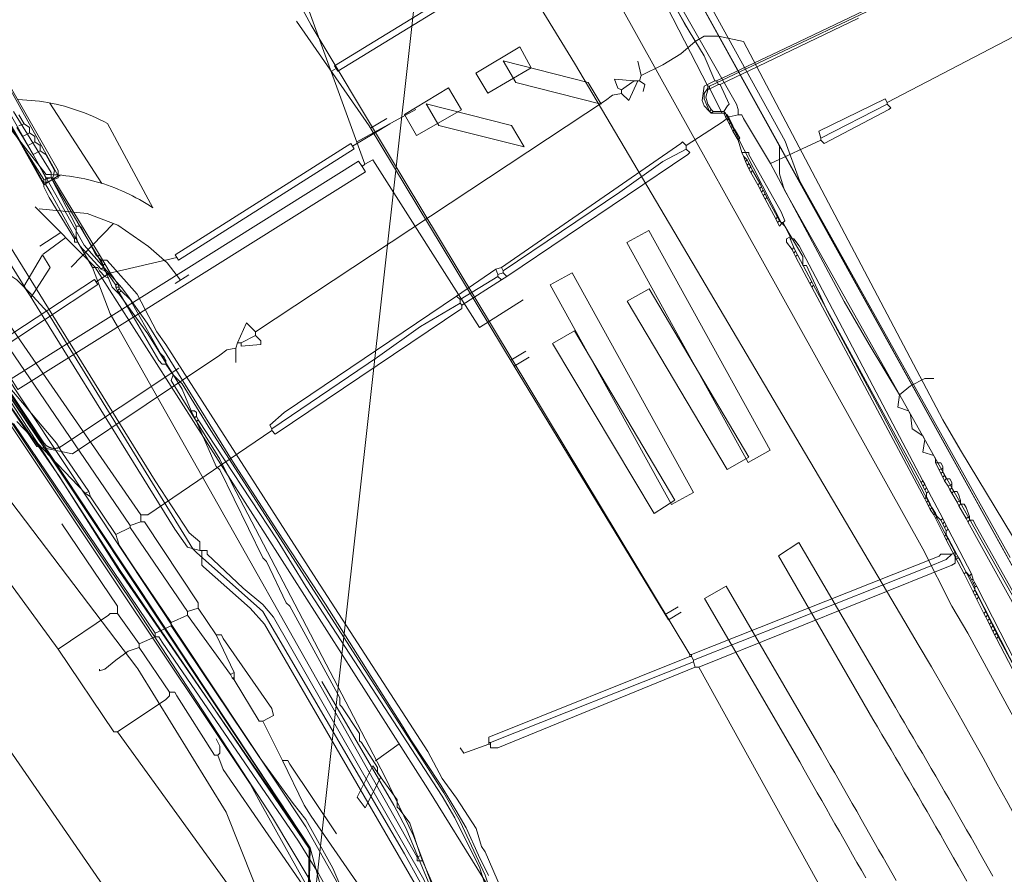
# Model space of a CAD drawing. Header units: metres. Extents: x 92810 to 93633, y 464687 to 465459.
# Tile 315 of 325: x 93498 to 93538, y 465263 to 465297. Entities that reach past the tile are written whole.
import ezdxf
from ezdxf.lldxf.tags import DXFTag

# ---------------------------------------------------------------- set-up
doc = ezdxf.new("R2010")
doc.units = ezdxf.units.M
for name, color, linetype, lineweight, transparency in [('B-OI-KL-DATA_BT NEDERLAND-G', 90, 'SI_B_DATA_BT_NEDERLAND', 18, 0.4), ('B-OI-KL-DATA_KPN-G', 90, 'SI_B_DATA_KPN', 18, 0.4), ('B-OI-KL-DATA_LIANDER-G', 90, 'SI_B_DATA_LIANDER', 18, 0.4), ('B-OI-KL-DATA_ZIGGO BV-G', 90, 'SI_B_DATA_ZIGGO', 18, 0.4), ('B-OI-KL-ET_HS_LIANDER-G', 10, 'SI_B_ET_HS_LIANDON', 18, 0.4), ('B-OI-KL-ET_LS_LIANDER-G', 190, 'SI_B_ET_LS_LIANDER', 18, 0.4), ('B-OI-KL-ET_MS_LIANDER-G', 130, 'SI_B_ET_MS_LIANDER', 18, 0.4), ('B-OI-KL-GAS_HD_LIANDER-G', 30, 'SI_B_GAS_HD_LIANDER', 18, 0.4), ('B-OI-KL-GAS_LD_LIANDER-G', 30, 'SI_B_GAS_LD_LIANDER', 18, 0.4), ('B-WE-KL-DATA-G', 90, 'KL-DATA-N', 18, 0.4), ('B-WE-KL-ET_LS-G', 190, 'KL-LS-N', 18, 0.4)]:
    doc.layers.add(name, color=color, linetype=linetype, lineweight=lineweight, transparency=transparency)
doc.styles.get("Standard").update_dxf_attribs({"font": 'isocp.shx'})
tags = doc.linetypes.add('KL-DATA-N', pattern='A,4,-1,[101,NLCS.SHX,S=0.5,R=0,X=0,Y=0],-1,4,-1,["D",Standard,S=1,R=0,X=-0.25,Y=-0.5],-1.5', length=12.5).pattern_tags.tags
tags[18] = DXFTag(74, 10)
tags = doc.linetypes.add('KL-LS-N', pattern='A,4,-1,[103,NLCS.SHX,S=0.75,R=0,X=0,Y=0],-1,4,-1,["L",Standard,S=1,R=0,X=0,Y=-0.5],-2', length=13).pattern_tags.tags
tags[18] = DXFTag(74, 10)
doc.linetypes.add('SI_B_DATA_BT_NEDERLAND', pattern='A,5,-2,["BTN",Standard,S=1.5,R=0,X=-0.51,Y=-0.75],-7', length=14)
doc.linetypes.add('SI_B_DATA_KPN', pattern='A,5,-2,["KPN",Standard,S=1.5,R=0,X=-0.51,Y=-0.75],-8', length=15)
doc.linetypes.add('SI_B_DATA_LIANDER', pattern='A,5,-2,["LI-DATA",Standard,S=1.5,R=0,X=-0.51,Y=-0.75],-11', length=18)
doc.linetypes.add('SI_B_DATA_ZIGGO', pattern='A,5,-2,["ZIGGO",Standard,S=1.5,R=0,X=-0.51,Y=-0.75],-9', length=16)
doc.linetypes.add('SI_B_ET_HS_LIANDON', pattern='A,5,-2,["LI-HS",Standard,S=1.5,R=0,X=-0.51,Y=-0.75],-10', length=17)
doc.linetypes.add('SI_B_ET_LS_LIANDER', pattern='A,5,-2,["LI-LS",Standard,S=1.5,R=0,X=-0.51,Y=-0.75],-10', length=17)
doc.linetypes.add('SI_B_ET_MS_LIANDER', pattern='A,5,-2,["LI-MS",Standard,S=1.5,R=0,X=-0.51,Y=-0.75],-10', length=17)
doc.linetypes.add('SI_B_GAS_HD_LIANDER', pattern='A,5,-2,["LI-G-HD",Standard,S=1.5,R=0,X=-0.51,Y=-0.75],-11', length=18)
doc.linetypes.add('SI_B_GAS_LD_LIANDER', pattern='A,5,-2,["LI-G-LD",Standard,S=1.5,R=0,X=-0.51,Y=-0.75],-11', length=18)

msp = doc.modelspace()

# ---------------------------------------------------------------- linework, layer by layer
at = {"layer": 'B-OI-KL-DATA_BT NEDERLAND-G', "flags": 128}
msp.add_lwpolyline([(93501.6, 465239.3), (93500.762, 465240.931), (93502.995, 465240.89), (93514.3, 465240.5), (93514.3, 465241.8), (93514.6, 465246.8), (93510, 465263.7), (93503.2, 465274), (93497.4, 465282.6), (93496.3, 465284.4), (93495.3, 465285.5), (93494.3, 465286), (93493.6, 465286.1)], dxfattribs=at)
at = {"layer": 'B-OI-KL-DATA_KPN-G'}
for p, q in [((93535.179, 465278.893), (93535.179, 465278.679)), ((93535.536, 465278.25), (93535.536, 465278.036)), ((93506.964, 465270.679), (93506.964, 465270.393))]:
    msp.add_line(p, q, dxfattribs=at)
at = {"layer": 'B-OI-KL-DATA_KPN-G', "flags": 128}
for points in [[(93500.179, 465340.321), (93526.964, 465293.321), (93527.036, 465293.107), (93527.036, 465292.893)], [(93547.464, 465300.964), (93532.964, 465293.393)], [(93532.964, 465293.393), (93532.893, 465293.536), (93530.25, 465292.25), (93530.321, 465291.964)], [(93532.964, 465293.321), (93533.107, 465293.179), (93533.036, 465293.107), (93530.464, 465291.75), (93530.321, 465291.893)], [(93532.964, 465293.321), (93530.321, 465291.964)], [(93532.964, 465293.393), (93532.964, 465293.321)], [(93527.036, 465292.893), (93526.679, 465292.821), (93526.393, 465292.607), (93524.964, 465291.679)], [(93527.036, 465292.893), (93527.179, 465292.893), (93527.25, 465292.75), (93528.321, 465290.964)], [(93524.964, 465291.679), (93524.821, 465291.821), (93524.75, 465291.75), (93517.607, 465286.821)], [(93530.321, 465291.893), (93528.321, 465290.964)], [(93530.321, 465291.964), (93530.321, 465291.893)], [(93524.964, 465291.536), (93524.036, 465291.036), (93522.321, 465289.821), (93517.679, 465286.679)], [(93524.964, 465291.536), (93525.107, 465291.393), (93525.036, 465291.321), (93517.821, 465286.464)], [(93524.964, 465291.679), (93524.964, 465291.536)], [(93528.321, 465290.964), (93531.25, 465285.464), (93532.25, 465283.75), (93533.464, 465281.75)], [(93517.393, 465286.75), (93515.821, 465285.679)], [(93517.607, 465286.821), (93517.393, 465286.75)], [(93517.393, 465286.75), (93517.464, 465286.536)], [(93517.679, 465286.607), (93517.464, 465286.536)], [(93517.607, 465286.821), (93517.679, 465286.679)], [(93517.679, 465286.679), (93517.679, 465286.607)], [(93517.679, 465286.607), (93517.821, 465286.464)], [(93517.464, 465286.464), (93515.964, 465285.536)], [(93517.607, 465286.321), (93516.036, 465285.321)], [(93517.464, 465286.536), (93517.464, 465286.464)], [(93517.464, 465286.464), (93517.607, 465286.321)], [(93517.821, 465286.464), (93517.607, 465286.321)], [(93495.107, 465285.536), (93495.25, 465285.321), (93499.893, 465279.821), (93500.107, 465279.464), (93501.179, 465277.893)], [(93497.321, 465285.607), (93497.464, 465285.607), (93497.964, 465284.607), (93498.607, 465283.679), (93503.25, 465276.964)], [(93515.821, 465285.679), (93508.964, 465281.036), (93508.393, 465280.536), (93508.464, 465280.393)], [(93515.821, 465285.679), (93515.964, 465285.536)], [(93515.964, 465285.536), (93515.964, 465285.393)], [(93515.964, 465285.393), (93514.393, 465284.464), (93512.679, 465283.25), (93508.464, 465280.393)], [(93516.036, 465285.321), (93516.036, 465285.179), (93508.607, 465280.179), (93508.464, 465280.321)], [(93515.964, 465285.393), (93516.036, 465285.321)], [(93497.321, 465284.964), (93497.607, 465284.179), (93502.821, 465276.536)], [(93489.25, 465283.179), (93491.679, 465282.036), (93491.964, 465281.821), (93492.964, 465281.107), (93492.964, 465280.964), (93493.393, 465280.607), (93499.964, 465271.607)], [(93533.464, 465281.75), (93533.893, 465282.107), (93534.464, 465282.393), (93534.821, 465282.393)], [(93487.179, 465281.536), (93487.607, 465281.393), (93487.75, 465281.25), (93492.536, 465275.536), (93493.036, 465274.821), (93508.607, 465252.25)], [(93533.464, 465281.75), (93533.393, 465281.25), (93533.821, 465281.107), (93533.893, 465280.964), (93533.964, 465280.393), (93534.393, 465280.107), (93534.464, 465279.964), (93534.393, 465279.464), (93534.821, 465279.321), (93534.893, 465279.179), (93534.893, 465279.036)], [(93498.179, 465280.607), (93503.821, 465272.25)], [(93498.321, 465280.679), (93501.036, 465277.821)], [(93508.464, 465280.393), (93508.464, 465280.321)], [(93508.464, 465280.321), (93503.536, 465276.964), (93503.25, 465276.964)], [(93534.893, 465279.036), (93535.107, 465279.036), (93535.179, 465278.893)], [(93534.893, 465279.036), (93535.036, 465278.75)], [(93535.179, 465278.821), (93535.036, 465278.75)], [(93535.036, 465278.75), (93535.107, 465278.607)], [(93535.179, 465278.679), (93535.107, 465278.607)], [(93535.107, 465278.607), (93535.179, 465278.464)], [(93535.179, 465278.679), (93535.25, 465278.536)], [(93535.25, 465278.536), (93535.179, 465278.464)], [(93535.179, 465278.464), (93535.25, 465278.321)], [(93535.25, 465278.536), (93535.321, 465278.393)], [(93535.321, 465278.393), (93535.25, 465278.321)], [(93535.321, 465278.393), (93535.464, 465278.393), (93535.536, 465278.25)], [(93535.25, 465278.321), (93535.393, 465278.107)], [(93535.536, 465278.179), (93535.393, 465278.107)], [(93535.393, 465278.107), (93535.464, 465277.964)], [(93535.536, 465278.036), (93535.464, 465277.964)], [(93535.536, 465278.036), (93535.607, 465277.893)], [(93501.179, 465277.893), (93501.036, 465277.821)], [(93501.036, 465277.821), (93501.25, 465277.679)], [(93501.179, 465277.893), (93501.25, 465277.679)], [(93501.25, 465277.679), (93502.25, 465276.179)], [(93535.464, 465277.964), (93535.536, 465277.821)], [(93535.607, 465277.893), (93535.536, 465277.821)], [(93535.536, 465277.821), (93535.75, 465277.464)], [(93535.607, 465277.893), (93535.75, 465277.893), (93535.821, 465277.75), (93535.893, 465277.536)], [(93535.893, 465277.536), (93535.75, 465277.464)], [(93535.75, 465277.464), (93535.821, 465277.321)], [(93535.893, 465277.393), (93535.821, 465277.321)], [(93535.821, 465277.321), (93536.107, 465276.821)], [(93535.893, 465277.536), (93535.893, 465277.393)], [(93535.893, 465277.393), (93536.036, 465277.393), (93536.107, 465277.25), (93536.25, 465276.893)], [(93503.25, 465276.964), (93503.25, 465276.679)], [(93536.25, 465276.893), (93536.107, 465276.821)], [(93536.107, 465276.821), (93536.179, 465276.679)], [(93536.25, 465276.893), (93536.25, 465276.75)], [(93500.107, 465276.607), (93502.321, 465273.321), (93502.321, 465273.036)], [(93502.821, 465276.464), (93502.25, 465276.179)], [(93503.25, 465276.679), (93502.821, 465276.536)], [(93502.821, 465276.536), (93502.821, 465276.464)], [(93502.821, 465276.464), (93505.107, 465273.107)], [(93503.25, 465276.679), (93503.393, 465276.679), (93505.536, 465273.464), (93505.536, 465273.25)], [(93536.25, 465276.75), (93536.179, 465276.679)], [(93536.179, 465276.679), (93540.607, 465268.679), (93541.107, 465267.607), (93549.25, 465247.321), (93549.821, 465246.107), (93555.536, 465233.464)], [(93536.25, 465276.75), (93536.393, 465276.75), (93536.464, 465276.607), (93543.321, 465264.393), (93545.607, 465260.107), (93550.679, 465250.107), (93551.321, 465248.679), (93554.107, 465242.464), (93555.75, 465238.536), (93557.036, 465235.321)], [(93502.25, 465276.179), (93502.393, 465275.75), (93502.964, 465274.893), (93504.464, 465272.679)], [(93502.321, 465273.036), (93502.036, 465273.036), (93501.964, 465272.964), (93499.964, 465271.607)], [(93502.321, 465273.036), (93503.179, 465271.821)], [(93505.107, 465272.964), (93504.464, 465272.679)], [(93505.536, 465273.25), (93505.107, 465273.107)], [(93505.107, 465273.107), (93505.107, 465272.964)], [(93505.107, 465272.964), (93506.821, 465270.607)], [(93505.536, 465273.25), (93506.25, 465272.179)], [(93504.464, 465272.536), (93503.821, 465272.25)], [(93504.464, 465272.679), (93504.464, 465272.536)], [(93504.464, 465272.536), (93507.964, 465267.321), (93509.321, 465265.464), (93509.821, 465264.821), (93510.893, 465262.893), (93511.393, 465261.75), (93511.964, 465259.964), (93512.393, 465257.75)], [(93503.821, 465272.107), (93503.179, 465271.821)], [(93503.821, 465272.25), (93503.821, 465272.107)], [(93503.821, 465272.107), (93503.964, 465272.107), (93504.107, 465271.893), (93509.536, 465263.964), (93510.321, 465262.679), (93511.036, 465261.393), (93511.393, 465260.536), (93511.964, 465258.821), (93512.036, 465258.393)], [(93506.25, 465272.179), (93506.464, 465272.179), (93506.536, 465272.036), (93508.464, 465269.25), (93508.536, 465268.964), (93508.107, 465268.75)], [(93506.25, 465272.179), (93506.964, 465270.679)], [(93503.179, 465271.821), (93503.179, 465271.679)], [(93499.964, 465271.607), (93502.179, 465268.321), (93502.321, 465268.321)], [(93503.179, 465271.679), (93502.75, 465271.536), (93502.25, 465271.179), (93501.821, 465270.821), (93501.607, 465270.75), (93501.607, 465270.821)], [(93503.179, 465271.679), (93504.393, 465269.893)], [(93506.964, 465270.679), (93506.821, 465270.607)], [(93506.821, 465270.607), (93506.893, 465270.464)], [(93506.893, 465270.464), (93506.964, 465270.464)], [(93506.893, 465270.464), (93506.964, 465270.393)], [(93506.964, 465270.393), (93507.964, 465268.75), (93508.107, 465268.75)], [(93504.393, 465269.893), (93504.393, 465269.75), (93504.25, 465269.607), (93502.321, 465268.321)], [(93504.393, 465269.893), (93504.607, 465269.893), (93504.679, 465269.75), (93506.179, 465267.393), (93506.321, 465267.393)], [(93508.107, 465268.75), (93508.893, 465267.179)], [(93502.321, 465268.321), (93512.393, 465254.393), (93512.536, 465254.393)], [(93506.25, 465268.036), (93506.393, 465267.75), (93506.393, 465267.464), (93506.321, 465267.393)], [(93506.321, 465267.393), (93506.536, 465266.821), (93510.107, 465261.607), (93510.679, 465260.607), (93511.821, 465258.393), (93512.036, 465258.393)], [(93508.893, 465267.179), (93509.107, 465267.179), (93509.179, 465267.036), (93511.036, 465264.25)], [(93508.893, 465267.179), (93509.75, 465265.393), (93510.036, 465264.964), (93518.75, 465252.321), (93519.679, 465250.821), (93520.464, 465249.607), (93520.607, 465249.25), (93520.607, 465249.107)]]:
    msp.add_lwpolyline(points, dxfattribs=at)
at = {"layer": 'B-OI-KL-DATA_LIANDER-G', "flags": 128}
for points in [[(93496.607, 465295.107), (93497.464, 465293.393), (93498.036, 465292.464), (93499.393, 465290.321)], [(93498.179, 465293.036), (93499.679, 465290.607), (93499.679, 465290.393)], [(93499.679, 465290.393), (93499.393, 465290.321)], [(93499.393, 465290.321), (93499.393, 465290.036), (93499.607, 465289.607), (93500.607, 465287.964)], [(93499.679, 465290.393), (93500.679, 465288.464)], [(93500.679, 465288.464), (93500.821, 465288.464), (93500.893, 465288.393), (93501.464, 465287.321), (93501.679, 465287.107)], [(93500.679, 465288.464), (93500.679, 465288.036)], [(93500.679, 465288.036), (93500.607, 465287.964)], [(93500.607, 465287.964), (93500.607, 465287.821), (93500.75, 465287.821)], [(93500.679, 465288.036), (93500.75, 465287.821)], [(93500.75, 465287.821), (93501.321, 465286.821)], [(93494.821, 465287.321), (93494.893, 465286.964), (93495.107, 465286.679), (93509.821, 465264.536), (93511.107, 465262.25), (93512.036, 465259.536), (93512.179, 465258.893), (93512.536, 465256.75), (93512.821, 465255.607), (93514.179, 465250.893), (93516.107, 465246.464), (93517.464, 465242.464), (93517.464, 465242.036), (93519.393, 465241.75), (93520.179, 465241.536), (93521.25, 465241.107), (93522.25, 465240.536), (93523.464, 465239.821), (93525.25, 465238.036), (93525.321, 465237.893), (93525.821, 465236.607), (93526.321, 465235.679), (93526.464, 465235.536)], [(93495.679, 465287.321), (93496.536, 465287.179), (93497.321, 465286.964), (93497.679, 465286.75), (93498.321, 465286.321), (93498.821, 465285.821), (93499.536, 465285.036), (93505.321, 465275.607), (93505.464, 465275.464), (93508.107, 465273.107), (93513.75, 465263.464), (93514.893, 465261.393), (93515.679, 465259.821)], [(93501.679, 465287.107), (93501.893, 465287.107), (93502.036, 465286.964), (93503.107, 465285.75), (93503.893, 465284.25), (93504.25, 465283.75), (93510.25, 465274.393), (93514.679, 465267.536), (93515.25, 465266.464), (93515.821, 465265.679), (93516.607, 465264.464), (93516.821, 465263.75), (93516.964, 465263.536), (93517.607, 465262.036), (93517.893, 465261.179), (93520.107, 465253.536), (93520.536, 465252.25), (93521.393, 465249.964), (93521.607, 465249.607), (93521.964, 465248.75)], [(93501.679, 465287.107), (93501.893, 465286.536)], [(93501.321, 465286.821), (93501.536, 465286.821), (93501.607, 465286.679), (93501.821, 465286.464)], [(93501.321, 465286.821), (93502.036, 465284.964), (93502.321, 465284.464), (93514.25, 465263.321)], [(93501.893, 465286.536), (93501.821, 465286.464)], [(93501.821, 465286.464), (93501.964, 465286.393)], [(93501.893, 465286.536), (93501.964, 465286.393)], [(93501.964, 465286.393), (93502.107, 465286.036), (93502.393, 465285.75), (93503.536, 465284.179), (93503.964, 465283.464), (93504.893, 465281.964), (93505.25, 465281.107)], [(93505.25, 465281.107), (93505.393, 465281.107), (93505.464, 465281.036), (93505.464, 465280.893)], [(93505.25, 465281.107), (93505.393, 465280.821)], [(93505.464, 465280.893), (93505.393, 465280.821)], [(93505.393, 465280.821), (93505.464, 465280.679)], [(93505.464, 465280.893), (93505.536, 465280.75)], [(93505.536, 465280.75), (93505.464, 465280.679)], [(93505.536, 465280.75), (93508.679, 465275.964), (93509.821, 465274.107), (93515.25, 465265.75), (93515.75, 465264.893), (93516.75, 465262.893), (93518.964, 465255.893), (93519.393, 465254.107), (93519.679, 465253.321), (93519.893, 465252.893), (93519.893, 465252.75), (93519.821, 465252.679)], [(93505.464, 465280.679), (93506.25, 465278.893), (93506.393, 465278.75), (93508.107, 465275.25), (93508.25, 465275.107), (93509.036, 465273.464), (93509.179, 465273.321), (93511.179, 465269.679), (93511.179, 465269.393), (93511.25, 465269.321), (93511.964, 465268.25), (93511.964, 465267.964), (93512.036, 465267.893), (93512.679, 465266.893), (93512.679, 465266.679), (93512.893, 465266.393), (93513.464, 465265.607), (93513.464, 465265.321), (93513.536, 465265.25), (93513.964, 465264.679), (93514.393, 465263.393)], [(93514.393, 465263.393), (93514.25, 465263.321)], [(93514.25, 465263.321), (93514.25, 465263.179), (93514.464, 465263.179)], [(93514.393, 465263.393), (93514.464, 465263.179)], [(93514.464, 465263.179), (93515.821, 465260.107)]]:
    msp.add_lwpolyline(points, dxfattribs=at)
at = {"layer": 'B-OI-KL-DATA_ZIGGO BV-G', "flags": 128}
for points in [[(93506.873, 465331.051), (93513.363, 465319.727), (93521.074, 465305.439), (93540.023, 465271.177)], [(93509.241, 465253.274), (93516.058, 465314.537), (93515.834, 465314.943), (93515.703, 465314.968)], [(93516.058, 465314.537), (93509.241, 465253.275), (93508.601, 465242.023), (93512.674, 465241.881), (93520.315, 465241.439), (93523.221, 465240.421), (93526.112, 465237.432), (93527.468, 465235.676), (93528.645, 465233.808)], [(93528.678, 465291.644), (93521.074, 465305.439), (93516.076, 465314.7)], [(93546.069, 465258.994), (93545.112, 465261.145), (93540.023, 465271.177), (93528.678, 465291.644)], [(93528.678, 465291.644), (93528.68, 465290.546), (93528.873, 465289.929)], [(93544.75, 465260.455), (93541.326, 465267.462), (93538.802, 465272.23), (93528.873, 465289.929)]]:
    msp.add_lwpolyline(points, dxfattribs=at)
at = {"layer": 'B-OI-KL-ET_HS_LIANDER-G', "flags": 128}
msp.add_lwpolyline([(93499.964, 465290.464), (93493.893, 465301.393), (93493.75, 465301.464), (93493.25, 465301.107), (93499.393, 465290.107)], close=True, dxfattribs=at)
for points in [[(93499.964, 465290.464), (93500.036, 465290.464)], [(93493.893, 465289.464), (93494.964, 465289.679), (93495.321, 465289.679), (93496.179, 465289.464), (93496.464, 465289.321), (93497.679, 465288.25), (93503.821, 465278.321), (93505.179, 465276.25), (93505.607, 465275.893), (93505.607, 465275.536)], [(93494.036, 465289.107), (93494.679, 465289.25), (93495.25, 465289.25), (93495.964, 465289.107), (93496.393, 465288.893), (93496.821, 465288.607), (93497.464, 465287.893), (93504.607, 465276.393), (93505.107, 465275.679), (93505.607, 465275.536)], [(93484.893, 465282.536), (93492.107, 465287.893), (93492.393, 465288.036), (93492.75, 465288.107), (93492.893, 465288.036), (93496.536, 465282.821), (93502.25, 465274.25), (93507.607, 465266.25), (93508.036, 465265.464), (93517.679, 465248.179), (93518.821, 465246.25), (93524.464, 465236.679), (93524.821, 465236.179), (93526.25, 465234.321), (93527.964, 465231.464), (93528.607, 465230.179), (93531.179, 465224.536)], [(93505.607, 465275.536), (93505.893, 465275.536)], [(93505.679, 465275.536), (93505.679, 465274.964), (93505.75, 465274.893), (93507.607, 465273.25), (93508.179, 465272.607), (93514.464, 465261.75), (93515.036, 465260.607), (93520.393, 465249.821), (93521.179, 465248.393), (93522.036, 465246.893), (93522.679, 465246.107)], [(93505.893, 465275.536), (93505.893, 465275.393), (93507.321, 465274.036), (93508.107, 465273.393), (93508.536, 465272.893), (93514.464, 465262.536), (93515.679, 465260.25), (93520.821, 465249.821), (93521.393, 465248.821), (93522.964, 465246.25)]]:
    msp.add_lwpolyline(points, dxfattribs=at)
at = {"layer": 'B-OI-KL-ET_LS_LIANDER-G'}
for p, q in [((93515.321, 465314.036), (93524.893, 465296.536)), ((93499.964, 465290.679), (93493.821, 465301.393)), ((93493.393, 465300.821), (93499.393, 465290.179)), ((93508.893, 465298.607), (93510.036, 465296.464)), ((93532.036, 465297.036), (93528.893, 465295.536)), ((93510.036, 465296.464), (93513.036, 465291.464)), ((93524.893, 465296.536), (93525.679, 465295.25)), ((93531.821, 465296.75), (93527.821, 465294.821)), ((93525.679, 465295.25), (93526.107, 465294.25)), ((93528.893, 465295.536), (93526.179, 465294.25)), ((93527.821, 465294.821), (93526.321, 465294.107)), ((93526.107, 465294.25), (93525.679, 465294.036)), ((93526.25, 465294.107), (93525.821, 465293.893)), ((93526.107, 465294.25), (93526.179, 465294.25)), ((93526.179, 465294.25), (93526.25, 465294.107)), ((93526.25, 465294.107), (93526.321, 465294.107)), ((93526.321, 465294.107), (93526.679, 465293.321)), ((93525.679, 465294.036), (93525.607, 465293.464)), ((93525.821, 465293.893), (93525.75, 465293.607)), ((93525.607, 465293.464), (93525.679, 465293.25)), ((93525.75, 465293.607), (93525.821, 465293.321)), ((93525.821, 465293.321), (93525.964, 465293.107)), ((93526.679, 465293.321), (93526.607, 465293.25)), ((93525.679, 465293.25), (93525.893, 465293.036)), ((93525.964, 465293.107), (93525.893, 465293.036)), ((93525.893, 465293.036), (93525.964, 465292.964)), ((93525.964, 465293.107), (93526.036, 465293.036)), ((93526.036, 465293.036), (93525.964, 465292.964)), ((93525.964, 465292.964), (93526.536, 465292.964)), ((93526.036, 465293.036), (93526.464, 465293.036)), ((93526.607, 465293.25), (93526.464, 465293.036)), ((93526.464, 465293.036), (93526.536, 465292.964)), ((93526.536, 465292.964), (93528.75, 465288.607)), ((93513.036, 465291.464), (93525.107, 465271.393)), ((93499.964, 465290.393), (93499.964, 465290.679)), ((93499.393, 465290.179), (93499.964, 465290.393)), ((93528.75, 465288.607), (93528.893, 465288.464)), ((93528.893, 465288.464), (93529.607, 465287.25)), ((93529.607, 465287.25), (93529.607, 465286.893)), ((93529.607, 465286.893), (93529.75, 465286.893)), ((93529.75, 465286.893), (93530.607, 465285.036)), ((93530.607, 465285.036), (93532.679, 465281.179)), ((93532.679, 465281.179), (93535.679, 465275.464)), ((93535.036, 465275.321), (93525.179, 465271.393)), ((93535.107, 465275.393), (93535.036, 465275.321)), ((93535.536, 465275.393), (93535.107, 465275.393)), ((93535.536, 465275.393), (93535.321, 465275.179)), ((93535.679, 465275.464), (93535.536, 465275.393)), ((93535.679, 465275.464), (93535.679, 465275.036)), ((93535.679, 465275.321), (93535.821, 465275.25)), ((93535.821, 465275.25), (93535.679, 465275.179)), ((93535.821, 465275.25), (93540.036, 465266.964)), ((93534.607, 465274.893), (93525.25, 465271.179)), ((93535.536, 465274.964), (93525.464, 465270.893)), ((93535.321, 465275.179), (93534.607, 465274.893)), ((93535.679, 465275.036), (93535.536, 465274.964)), ((93525.107, 465271.321), (93517.107, 465268.107)), ((93525.107, 465271.393), (93525.179, 465271.393)), ((93525.107, 465271.393), (93525.107, 465271.321)), ((93525.107, 465271.321), (93525.179, 465271.321)), ((93525.179, 465271.393), (93525.179, 465271.321)), ((93525.179, 465271.321), (93525.25, 465271.179)), ((93525.25, 465271.107), (93517.179, 465267.893)), ((93525.25, 465271.179), (93525.25, 465271.107)), ((93525.25, 465271.107), (93525.321, 465270.893)), ((93525.321, 465270.893), (93517.464, 465267.679)), ((93525.321, 465270.893), (93525.464, 465270.893)), ((93525.464, 465270.893), (93534.25, 465255.036)), ((93517.107, 465267.821), (93516.107, 465267.464)), ((93517.107, 465268.107), (93517.107, 465267.821)), ((93517.107, 465267.893), (93517.179, 465267.893)), ((93517.107, 465267.821), (93517.179, 465267.821)), ((93517.179, 465267.679), (93517.179, 465267.893)), ((93516.107, 465267.464), (93515.964, 465267.679)), ((93517.464, 465267.679), (93517.179, 465267.679))]:
    msp.add_line(p, q, dxfattribs=at)
at = {"layer": 'B-OI-KL-ET_MS_LIANDER-G'}
for p, q in [((93498.536, 465292.036), (93498.964, 465291.321)), ((93534.821, 465276.964), (93535.25, 465276.107)), ((93535.179, 465276.821), (93535.321, 465276.536)), ((93536.464, 465273.75), (93536.821, 465273.036)), ((93537.179, 465272.321), (93537.321, 465272.036))]:
    msp.add_line(p, q, dxfattribs=at)
at = {"layer": 'B-OI-KL-ET_MS_LIANDER-G', "flags": 128}
for points in [[(93557.036, 465306.179), (93555.75, 465308.821), (93533.679, 465297.75), (93529.821, 465295.893), (93525.893, 465294.036)], [(93523.75, 465298.107), (93525.821, 465294.036)], [(93525.821, 465293.964), (93525.679, 465293.75), (93525.679, 465293.536), (93525.893, 465293.036), (93526.036, 465292.964), (93526.464, 465292.964)], [(93525.821, 465294.036), (93525.893, 465294.036)], [(93525.821, 465294.036), (93525.821, 465293.964)], [(93525.821, 465293.964), (93525.893, 465293.964)], [(93525.893, 465294.036), (93525.893, 465293.964)], [(93525.893, 465293.964), (93526.393, 465292.964)], [(93498.393, 465292.893), (93498.607, 465292.536)], [(93526.464, 465292.964), (93526.607, 465292.893)], [(93526.464, 465292.964), (93526.536, 465292.821)], [(93526.607, 465292.893), (93526.536, 465292.821)], [(93526.607, 465292.893), (93526.679, 465292.75)], [(93498.607, 465292.536), (93498.393, 465292.464)], [(93498.607, 465292.536), (93498.821, 465292.393), (93498.821, 465292.179)], [(93526.536, 465292.821), (93526.607, 465292.679)], [(93526.679, 465292.75), (93526.607, 465292.679)], [(93526.607, 465292.679), (93526.679, 465292.536)], [(93526.679, 465292.75), (93526.75, 465292.607)], [(93526.75, 465292.607), (93526.679, 465292.536)], [(93526.679, 465292.536), (93526.75, 465292.393)], [(93526.75, 465292.607), (93526.821, 465292.464)], [(93498.321, 465292.393), (93498.536, 465292.036)], [(93498.821, 465292.179), (93498.536, 465292.036)], [(93498.821, 465292.179), (93499.036, 465292.036), (93499.036, 465291.821)], [(93526.821, 465292.464), (93526.75, 465292.393)], [(93526.75, 465292.393), (93526.821, 465292.25)], [(93526.821, 465292.464), (93526.893, 465292.321)], [(93526.893, 465292.321), (93526.821, 465292.25)], [(93526.821, 465292.25), (93527.036, 465291.893)], [(93526.893, 465292.321), (93527.107, 465291.964), (93527.036, 465291.893)], [(93499.036, 465291.821), (93498.75, 465291.679)], [(93499.036, 465291.821), (93499.25, 465291.679), (93499.25, 465291.464)], [(93527.036, 465291.893), (93527.179, 465291.393)], [(93499.25, 465291.464), (93498.964, 465291.321)], [(93498.964, 465291.321), (93499.464, 465290.393)], [(93499.25, 465291.464), (93499.464, 465291.321), (93499.821, 465290.679), (93499.75, 465290.393)], [(93527.179, 465291.393), (93527.464, 465291.393), (93527.464, 465291.321), (93528.75, 465289.036), (93528.893, 465288.679), (93528.821, 465288.607)], [(93527.179, 465291.393), (93527.25, 465291.25)], [(93527.25, 465291.25), (93527.393, 465291.107)], [(93527.25, 465291.25), (93527.321, 465291.036)], [(93527.393, 465291.107), (93527.321, 465291.036)], [(93527.321, 465291.036), (93527.393, 465290.893)], [(93527.393, 465291.107), (93527.464, 465290.964)], [(93527.464, 465290.964), (93527.393, 465290.893)], [(93527.464, 465290.964), (93527.536, 465290.821)], [(93527.393, 465290.893), (93527.464, 465290.75)], [(93527.536, 465290.821), (93527.464, 465290.75)], [(93527.464, 465290.75), (93527.536, 465290.607)], [(93527.536, 465290.821), (93527.607, 465290.679)], [(93527.607, 465290.679), (93527.536, 465290.607)], [(93527.536, 465290.607), (93527.821, 465290.107)], [(93527.607, 465290.679), (93527.893, 465290.179)], [(93499.464, 465290.393), (93499.75, 465290.393)], [(93499.464, 465290.393), (93499.464, 465290.107), (93499.679, 465289.75), (93500.821, 465287.679), (93501.679, 465286.75)], [(93499.679, 465290.393), (93501.536, 465287.25)], [(93499.75, 465290.393), (93501.607, 465287.321)], [(93527.893, 465290.179), (93527.821, 465290.107)], [(93527.893, 465290.179), (93527.964, 465290.036)], [(93527.821, 465290.107), (93527.893, 465289.964)], [(93527.964, 465290.036), (93527.893, 465289.964)], [(93527.893, 465289.964), (93527.964, 465289.821)], [(93527.964, 465290.036), (93528.036, 465289.893)], [(93528.036, 465289.893), (93527.964, 465289.821)], [(93527.964, 465289.821), (93528.036, 465289.679)], [(93528.036, 465289.893), (93528.107, 465289.75)], [(93528.107, 465289.75), (93528.036, 465289.679)], [(93528.107, 465289.75), (93528.179, 465289.607)], [(93528.036, 465289.679), (93528.107, 465289.536)], [(93528.179, 465289.607), (93528.107, 465289.536)], [(93528.107, 465289.536), (93528.536, 465288.75)], [(93528.179, 465289.607), (93528.607, 465288.821)], [(93528.607, 465288.821), (93528.536, 465288.75)], [(93528.536, 465288.75), (93528.607, 465288.607)], [(93528.607, 465288.821), (93528.679, 465288.679)], [(93528.679, 465288.679), (93528.607, 465288.607)], [(93528.607, 465288.607), (93528.679, 465288.464), (93528.75, 465288.536), (93528.75, 465288.607)], [(93528.679, 465288.679), (93528.75, 465288.607)], [(93528.75, 465288.607), (93528.821, 465288.607)], [(93528.821, 465288.607), (93529.107, 465288.036)], [(93529.107, 465288.036), (93528.964, 465287.964), (93528.964, 465287.821), (93529.179, 465287.536)], [(93529.107, 465288.036), (93529.107, 465287.964)], [(93529.107, 465287.964), (93529.25, 465287.964), (93529.464, 465287.679), (93534.393, 465278.321)], [(93529.107, 465287.964), (93529.25, 465287.607)], [(93529.25, 465287.607), (93529.179, 465287.536)], [(93529.179, 465287.536), (93529.25, 465287.393)], [(93529.25, 465287.607), (93529.321, 465287.464)], [(93529.321, 465287.464), (93529.25, 465287.393)], [(93529.25, 465287.393), (93529.321, 465287.25)], [(93529.321, 465287.464), (93529.393, 465287.321)], [(93501.607, 465287.321), (93501.536, 465287.25)], [(93501.536, 465287.25), (93501.75, 465286.893)], [(93501.607, 465287.321), (93501.821, 465286.964)], [(93529.393, 465287.321), (93529.321, 465287.25)], [(93529.321, 465287.25), (93529.893, 465286.179)], [(93529.393, 465287.321), (93529.964, 465286.25)], [(93501.75, 465286.821), (93501.679, 465286.75)], [(93501.679, 465286.75), (93501.821, 465286.679)], [(93501.821, 465286.964), (93501.75, 465286.893)], [(93501.75, 465286.893), (93501.75, 465286.821)], [(93501.75, 465286.821), (93501.821, 465286.679)], [(93501.821, 465286.964), (93502.036, 465286.607)], [(93501.821, 465286.679), (93501.964, 465286.536)], [(93502.036, 465286.607), (93501.964, 465286.536)], [(93502.036, 465286.607), (93502.321, 465286.179)], [(93501.964, 465286.536), (93502.25, 465286.107)], [(93529.964, 465286.25), (93529.893, 465286.179)], [(93529.964, 465286.25), (93530.036, 465286.107)], [(93502.321, 465286.179), (93502.25, 465286.107)], [(93502.25, 465286.107), (93502.25, 465286.036)], [(93502.25, 465286.036), (93502.393, 465286.036)], [(93502.25, 465286.036), (93502.321, 465285.893)], [(93502.321, 465286.179), (93502.393, 465286.036)], [(93502.393, 465285.964), (93502.321, 465285.893)], [(93502.321, 465285.893), (93502.393, 465285.821)], [(93502.393, 465286.036), (93502.393, 465285.964)], [(93502.393, 465285.964), (93502.464, 465285.893)], [(93502.464, 465285.893), (93502.393, 465285.821)], [(93502.393, 465285.821), (93503.964, 465283.107), (93504.107, 465282.964), (93504.25, 465282.964)], [(93502.464, 465285.893), (93502.821, 465285.536), (93503.107, 465285.036), (93504.036, 465283.393)], [(93529.893, 465286.179), (93529.964, 465286.036)], [(93530.036, 465286.107), (93529.964, 465286.036)], [(93529.964, 465286.036), (93534.464, 465277.607)], [(93530.036, 465286.107), (93534.321, 465278.25)], [(93504.036, 465283.393), (93504.179, 465283.25)], [(93504.036, 465283.393), (93504.107, 465283.25)], [(93504.107, 465283.25), (93504.179, 465283.25)], [(93504.107, 465283.25), (93504.25, 465283.107)], [(93504.179, 465283.25), (93504.25, 465283.107)], [(93504.25, 465283.107), (93504.25, 465282.964)], [(93504.25, 465282.964), (93504.536, 465282.536)], [(93504.536, 465282.536), (93504.464, 465282.321), (93504.536, 465282.179), (93506.393, 465279.179), (93506.893, 465278.179), (93512.964, 465266.536), (93514.107, 465264.179), (93514.893, 465262.107)], [(93504.536, 465282.536), (93504.893, 465282.179), (93506.036, 465280.321), (93515.321, 465265.893), (93515.964, 465264.75), (93516.964, 465262.607), (93517.179, 465261.964), (93520.179, 465252.036), (93521.679, 465248.536), (93521.679, 465248.25)], [(93534.393, 465278.321), (93534.321, 465278.25)], [(93534.321, 465278.25), (93534.393, 465278.107)], [(93534.393, 465278.321), (93534.464, 465278.179)], [(93534.464, 465278.179), (93534.393, 465278.107)], [(93534.393, 465278.107), (93534.464, 465277.964)], [(93534.464, 465278.179), (93534.536, 465278.036)], [(93534.536, 465278.036), (93534.464, 465277.964)], [(93534.536, 465278.036), (93534.607, 465277.893)], [(93534.464, 465277.964), (93534.536, 465277.821)], [(93534.536, 465277.679), (93534.464, 465277.607)], [(93534.464, 465277.607), (93534.536, 465277.464)], [(93534.607, 465277.893), (93534.536, 465277.821)], [(93534.536, 465277.821), (93534.536, 465277.679)], [(93534.536, 465277.679), (93534.607, 465277.536)], [(93534.607, 465277.893), (93535.179, 465276.821)], [(93534.607, 465277.536), (93534.536, 465277.464)], [(93534.536, 465277.464), (93534.607, 465277.321)], [(93534.607, 465277.536), (93534.679, 465277.393)], [(93534.679, 465277.393), (93534.607, 465277.321)], [(93534.607, 465277.321), (93534.679, 465277.179)], [(93534.679, 465277.393), (93534.75, 465277.25)], [(93534.75, 465277.25), (93534.679, 465277.179)], [(93534.75, 465277.25), (93534.893, 465277.036)], [(93534.679, 465277.179), (93534.821, 465276.964)], [(93534.893, 465277.036), (93534.821, 465276.964)], [(93534.893, 465277.036), (93534.964, 465276.893)], [(93534.964, 465276.893), (93534.893, 465276.821)], [(93534.964, 465276.893), (93535.107, 465276.75)], [(93535.179, 465276.821), (93535.107, 465276.75)], [(93535.107, 465276.75), (93535.179, 465276.607)], [(93535.25, 465276.679), (93535.179, 465276.607)], [(93535.179, 465276.607), (93535.25, 465276.464)], [(93535.321, 465276.536), (93535.25, 465276.464)], [(93535.25, 465276.464), (93535.321, 465276.321)], [(93535.321, 465276.536), (93535.393, 465276.393)], [(93535.321, 465276.179), (93535.25, 465276.107)], [(93535.25, 465276.107), (93535.321, 465275.964)], [(93535.393, 465276.393), (93535.321, 465276.321)], [(93535.321, 465276.321), (93535.321, 465276.179)], [(93535.321, 465276.179), (93535.393, 465276.036)], [(93535.393, 465276.036), (93535.321, 465275.964)], [(93535.393, 465276.393), (93536.321, 465274.607)], [(93535.393, 465276.036), (93536.107, 465274.679)], [(93535.321, 465275.964), (93536.036, 465274.607)], [(93536.107, 465274.679), (93536.036, 465274.607)], [(93536.036, 465274.607), (93536.393, 465273.893)], [(93536.107, 465274.679), (93536.25, 465274.536)], [(93536.321, 465274.607), (93536.25, 465274.536)], [(93536.25, 465274.536), (93536.321, 465274.393)], [(93536.321, 465274.607), (93536.393, 465274.393)], [(93536.321, 465274.393), (93536.393, 465274.393)], [(93536.321, 465274.393), (93536.393, 465274.25)], [(93536.393, 465274.393), (93536.464, 465274.25)], [(93536.393, 465274.25), (93536.464, 465274.25)], [(93536.393, 465274.25), (93536.464, 465274.107)], [(93536.464, 465274.25), (93536.536, 465274.107)], [(93536.464, 465274.107), (93536.536, 465274.107)], [(93536.464, 465274.107), (93536.464, 465273.964)], [(93536.536, 465274.107), (93538.393, 465270.464)], [(93536.464, 465273.964), (93536.393, 465273.893)], [(93536.393, 465273.893), (93536.464, 465273.75)], [(93536.464, 465273.964), (93536.536, 465273.821)], [(93536.536, 465273.821), (93536.464, 465273.75)], [(93536.536, 465273.821), (93536.607, 465273.679)], [(93536.607, 465273.679), (93536.536, 465273.607)], [(93536.607, 465273.679), (93536.893, 465273.107)], [(93536.893, 465273.107), (93536.821, 465273.036)], [(93536.821, 465273.036), (93536.893, 465272.893)], [(93536.893, 465273.107), (93536.964, 465272.964)], [(93536.964, 465272.964), (93536.893, 465272.893)], [(93536.893, 465272.893), (93536.964, 465272.75)], [(93536.964, 465272.964), (93537.036, 465272.821)], [(93537.036, 465272.821), (93536.964, 465272.75)], [(93536.964, 465272.75), (93537.036, 465272.607)], [(93537.036, 465272.821), (93537.107, 465272.679)], [(93537.107, 465272.679), (93537.036, 465272.607)], [(93537.036, 465272.607), (93537.107, 465272.464)], [(93537.107, 465272.679), (93537.179, 465272.536)], [(93537.179, 465272.536), (93537.107, 465272.464)], [(93537.179, 465272.536), (93537.25, 465272.393)], [(93537.107, 465272.464), (93537.179, 465272.321)], [(93537.25, 465272.393), (93537.179, 465272.321)], [(93537.25, 465272.393), (93537.321, 465272.25)], [(93537.321, 465272.25), (93537.25, 465272.179)], [(93537.321, 465272.25), (93537.393, 465272.107)], [(93537.393, 465272.107), (93537.321, 465272.036)], [(93537.393, 465272.107), (93538.036, 465270.893)], [(93537.321, 465272.036), (93537.964, 465270.821)], [(93514.821, 465262.036), (93513.821, 465264.464), (93513.321, 465265.393), (93510.464, 465270.321)]]:
    msp.add_lwpolyline(points, dxfattribs=at)
at = {"layer": 'B-OI-KL-GAS_HD_LIANDER-G', "flags": 128}
msp.add_lwpolyline([(93486.536, 465306.464), (93491.607, 465309.464), (93493.964, 465310.964), (93503.821, 465317.107), (93508.393, 465319.821), (93508.893, 465320.179), (93509.464, 465320.607), (93509.679, 465320.607), (93517.25, 465306.393), (93518.107, 465304.893), (93534.393, 465275.607), (93535.536, 465273.321), (93536.179, 465272.25), (93538.393, 465268.179), (93540.821, 465263.393), (93542.679, 465259.25), (93543.107, 465258.464), (93561.75, 465215.393), (93565.536, 465206.321), (93566.964, 465202.107), (93567.107, 465201.464), (93567.036, 465201.393)], dxfattribs=at)
at = {"layer": 'B-OI-KL-GAS_LD_LIANDER-G', "flags": 128}
for points in [[(93481.464, 465387.321), (93482.964, 465383.179), (93483.75, 465381.25), (93486.536, 465374.464), (93487.679, 465371.893), (93489.25, 465368.393), (93490.464, 465365.393), (93493.536, 465358.536), (93495.75, 465353.821), (93498.964, 465347.393), (93504.179, 465337.25), (93504.75, 465336.25), (93515.393, 465316.321), (93517.25, 465312.964), (93524.821, 465299.107), (93524.464, 465297.821), (93524.464, 465297.321), (93525.321, 465295.821)], [(93525.321, 465295.821), (93525.679, 465296.036), (93526.25, 465296.036), (93527.25, 465295.821), (93535.179, 465280.75), (93535.893, 465279.536), (93543.75, 465266.536), (93546.893, 465259.464), (93547.821, 465257.536), (93548.75, 465255.75), (93550.321, 465252.25), (93550.75, 465250.893), (93551.607, 465248.821), (93564.821, 465217.464), (93566.893, 465212.25), (93568.179, 465207.964), (93568.821, 465205.536), (93569.107, 465204.107)], [(93525.321, 465295.821), (93524.75, 465295.321), (93524.036, 465294.893), (93523.179, 465294.464)], [(93523.179, 465294.464), (93523.036, 465295.036)], [(93523.179, 465294.464), (93523.107, 465294.25)], [(93522.893, 465294.25), (93522.107, 465294.321), (93522.25, 465293.964), (93522.393, 465293.893)], [(93522.893, 465294.25), (93522.393, 465293.893)], [(93523.036, 465294.25), (93522.679, 465293.464), (93522.393, 465293.75)], [(93522.893, 465294.25), (93523.107, 465294.25)], [(93523.107, 465294.25), (93523.321, 465294.107), (93523.25, 465293.821)], [(93522.393, 465293.75), (93522.036, 465293.679), (93521.75, 465293.464), (93507.821, 465284.25)], [(93522.393, 465293.893), (93522.393, 465293.75)], [(93507.036, 465283.607), (93506.679, 465283.536), (93506.393, 465283.321), (93500.536, 465279.393), (93499.107, 465279.679), (93495.179, 465285.536), (93491.179, 465285.893), (93476.536, 465274.036), (93473.75, 465271.893), (93473.679, 465271.893)], [(93507.821, 465284.25), (93507.464, 465284.607), (93507.107, 465283.821)], [(93507.821, 465284.25), (93507.821, 465284.107)], [(93507.821, 465284.107), (93508.036, 465283.893), (93508.036, 465283.75), (93507.25, 465283.679), (93507.25, 465283.821)], [(93507.821, 465284.107), (93507.25, 465283.821)], [(93507.107, 465283.821), (93507.036, 465283.607)], [(93507.036, 465283.607), (93507.036, 465283.036)], [(93507.107, 465283.821), (93507.25, 465283.821)]]:
    msp.add_lwpolyline(points, dxfattribs=at)
at = {"layer": 'B-WE-KL-DATA-G'}
for points in [[(93490.3, 465306.7), (93501, 465287.7), (93502.5, 465286), (93502.8, 465285.6), (93503.5, 465284.6), (93506.9, 465279.1), (93508.7, 465276.3), (93510.6, 465273.4), (93513.7, 465268.5), (93514, 465268), (93515.2, 465266.2), (93515.8, 465265.2), (93516.2, 465264.5), (93516.7, 465263.4), (93517.1, 465262.6)], [(93474.3, 465273.8), (93487.8, 465283.7), (93492.1, 465286.8), (93495.4, 465285.4), (93497.7, 465282.3), (93510, 465263.7)], [(93492.2, 465286.3), (93492.3, 465286.3), (93492.5, 465286.4), (93492.6, 465286.4), (93492.7, 465286.4), (93493.1, 465286.4), (93493.2, 465286.4), (93493.4, 465286.4), (93493.5, 465286.3), (93493.7, 465286.3), (93493.8, 465286.2), (93494, 465286.2), (93494.2, 465286.1), (93494.4, 465286), (93494.6, 465285.9), (93494.8, 465285.7), (93495.1, 465285.5), (93495.3, 465285.2), (93495.4, 465285.1), (93500, 465278.5)], [(93495.7, 465285.2), (93510, 465263.7), (93508.8, 465241.7), (93522.4, 465240.8), (93526.4, 465237.4), (93530.7, 465230.1), (93539, 465208.2), (93541.8, 465197.8), (93542.8, 465190.1), (93543.1, 465180.1), (93542.727, 465177.795)], [(93495.7, 465285.2), (93510, 465263.7)], [(93509.781, 465254.574), (93509.955, 465263.671), (93502.424, 465274.741), (93495.991, 465284.646)], [(93500, 465277.8), (93498, 465280.8), (93498, 465281.1), (93498.1, 465281.2)], [(93509, 465250), (93509.8, 465254.5), (93510, 465263.7), (93502.4, 465274.7), (93500, 465278.5)], [(93500, 465277.8), (93502.9, 465273.5), (93508.5, 465264.9), (93510, 465262.4), (93511.1, 465259), (93511.7, 465256.2), (93511.7, 465253.8), (93511.5, 465251.6), (93511.6, 465250.7), (93511.8, 465250)], [(93510, 465263.7), (93508.8, 465241.7)]]:
    msp.add_lwpolyline(points, dxfattribs=at)
at = {"layer": 'B-WE-KL-ET_LS-G'}
for points in [[(93517.268, 465312.959), (93528.905, 465291.85)], [(93520.515, 465294.957), (93516.817, 465301.01)], [(93511.09, 465294.639), (93510.96, 465294.853), (93517.697, 465298.98), (93517.828, 465298.767), (93511.09, 465294.639)], [(93512.059, 465290.843), (93512.171, 465290.933), (93509.478, 465298.351), (93509.78, 465298.596)], [(93509.453, 465296.626), (93512.349, 465292.458), (93518.117, 465282.892), (93524.261, 465272.779)], [(93517.071, 465293.756), (93518.79, 465294.776), (93518.345, 465295.607), (93516.589, 465294.564), (93517.071, 465293.756)], [(93518.185, 465294.185), (93517.673, 465295.044), (93521.066, 465294.184), (93521.578, 465293.325), (93518.185, 465294.185)], [(93520.515, 465294.957), (93533.671, 465272.698)], [(93511.025, 465294.746), (93510.839, 465294.631)], [(93514.232, 465292.077), (93516.014, 465293.101), (93515.504, 465293.979), (93513.753, 465292.915), (93514.232, 465292.077)], [(93501.93, 465292.549), (93503.724, 465289.199), (93503.594, 465289.284), (93503.462, 465289.366), (93503.329, 465289.446), (93503.194, 465289.523), (93503.058, 465289.597), (93502.921, 465289.669), (93502.782, 465289.738), (93502.641, 465289.804), (93502.5, 465289.868), (93502.357, 465289.928), (93502.213, 465289.986), (93502.068, 465290.041), (93501.922, 465290.093), (93501.775, 465290.143), (93501.627, 465290.189), (93501.478, 465290.232), (93501.328, 465290.273), (93501.177, 465290.31), (93501.026, 465290.345), (93500.874, 465290.377), (93500.722, 465290.405), (93500.569, 465290.431), (93500.415, 465290.454), (93500.261, 465290.473), (93500.107, 465290.49), (93499.952, 465290.503), (93499.797, 465290.514), (93499.642, 465290.521), (93499.487, 465290.526), (93497.193, 465293.447)], [(93498.373, 465293.504), (93498.542, 465293.497), (93498.711, 465293.488), (93498.879, 465293.474), (93499.047, 465293.457), (93499.215, 465293.436), (93499.382, 465293.412), (93499.549, 465293.384), (93499.715, 465293.352), (93499.88, 465293.317), (93500.045, 465293.279), (93500.208, 465293.237), (93500.371, 465293.191), (93500.533, 465293.142), (93500.693, 465293.09), (93500.853, 465293.034), (93501.011, 465292.974), (93501.168, 465292.912), (93501.323, 465292.846), (93501.477, 465292.776), (93501.63, 465292.704), (93501.781, 465292.628), (93501.93, 465292.549)], [(93499.632, 465293.368), (93501.701, 465290.166)], [(93515.123, 465292.478), (93514.612, 465293.337), (93518.004, 465292.477), (93518.516, 465291.618), (93515.123, 465292.478)], [(93514.198, 465293.107), (93511.848, 465291.824)], [(93513.052, 465292.745), (93512.402, 465292.369)], [(93513.172, 465292.544), (93512.532, 465292.154)], [(93511.681, 465291.647), (93512.524, 465292.149)], [(93504.752, 465287.103), (93504.618, 465287.314), (93511.614, 465291.752), (93511.748, 465291.541), (93504.752, 465287.103)], [(93528.905, 465291.85), (93529.473, 465290.288)], [(93498.217, 465282.169), (93498.083, 465282.38), (93511.924, 465291.054), (93512.059, 465290.843), (93512.193, 465290.632), (93498.351, 465281.958), (93498.217, 465282.169)], [(93516.741, 465284.426), (93512.485, 465291.104), (93512.171, 465290.933)], [(93529.473, 465290.288), (93537.87, 465275.262)], [(93501.417, 465286.837), (93499.048, 465289.236)], [(93499.199, 465289.158), (93501.117, 465288.963), (93502.342, 465288.496), (93503.559, 465287.657), (93504.305, 465287.001), (93504.827, 465286.311)], [(93500.482, 465286.831), (93502.166, 465288.563)], [(93499.234, 465287.665), (93500.06, 465288.211)], [(93523.477, 465288.291), (93528.309, 465279.536), (93527.433, 465279.053), (93522.601, 465287.808), (93523.477, 465288.291)], [(93499.357, 465287.35), (93500.264, 465288.005)], [(93499.336, 465287.314), (93499.642, 465286.815), (93498.89, 465285.628), (93498.591, 465286.062), (93499.336, 465287.314)], [(93504.685, 465287.208), (93501.999, 465286.589)], [(93501.417, 465286.837), (93514.677, 465266.05), (93521.246, 465255.458)], [(93520.43, 465286.61), (93525.262, 465277.855), (93524.387, 465277.371), (93519.555, 465286.127), (93520.43, 465286.61)], [(93497.353, 465283.378), (93497.215, 465283.586), (93501.402, 465286.344), (93501.54, 465286.136), (93497.353, 465283.378)], [(93501.471, 465286.24), (93501.999, 465286.589)], [(93505.157, 465286.518), (93504.619, 465286.181)], [(93526.591, 465278.767), (93527.457, 465279.265), (93523.491, 465285.966), (93522.613, 465285.474), (93526.591, 465278.767)], [(93510.404, 465246.559), (93510.412, 465247.291), (93510.617, 465249.923), (93510.411, 465254.443), (93509.392, 465258.216), (93506.648, 465265.122), (93503.138, 465270.822), (93503.087, 465270.882), (93497.828, 465277.821), (93493.887, 465280.774), (93491.551, 465284.094), (93490.587, 465285.432)], [(93495.583, 465285.563), (93499.394, 465279.831), (93499.404, 465279.817), (93499.414, 465279.803), (93499.425, 465279.789), (93499.437, 465279.776), (93499.448, 465279.763), (93499.461, 465279.751), (93499.473, 465279.739), (93499.487, 465279.727), (93499.5, 465279.716), (93499.514, 465279.706), (93499.528, 465279.696), (93499.543, 465279.686), (93499.558, 465279.677), (93499.573, 465279.668), (93499.588, 465279.66), (93499.604, 465279.653), (93499.62, 465279.646), (93499.636, 465279.64), (93499.653, 465279.634), (93499.669, 465279.629), (93499.686, 465279.624), (93499.703, 465279.62), (93499.72, 465279.616), (93499.738, 465279.614), (93499.755, 465279.611), (93499.772, 465279.61), (93499.79, 465279.609), (93499.807, 465279.608), (93499.825, 465279.608), (93499.842, 465279.609), (93499.859, 465279.611), (93499.877, 465279.613), (93499.894, 465279.615), (93499.911, 465279.618), (93499.928, 465279.622), (93499.945, 465279.627), (93499.962, 465279.632), (93499.978, 465279.637), (93499.995, 465279.643), (93500.011, 465279.65), (93500.027, 465279.657), (93500.042, 465279.665), (93500.058, 465279.674), (93500.073, 465279.682), (93500.087, 465279.692), (93504.764, 465282.801)], [(93518.47, 465285.528), (93516.741, 465284.426)], [(93523.691, 465277.022), (93524.514, 465277.546), (93520.518, 465284.294), (93519.645, 465283.789), (93523.691, 465277.022)], [(93518.575, 465283.477), (93517.979, 465283.121)], [(93518.718, 465283.238), (93518.12, 465282.887)], [(93536.137, 465262.367), (93535.963, 465262.677), (93535.788, 465262.987), (93535.614, 465263.296), (93535.438, 465263.605), (93535.263, 465263.914), (93535.087, 465264.223), (93534.91, 465264.532), (93534.733, 465264.84), (93534.556, 465265.148), (93534.378, 465265.456), (93534.2, 465265.763), (93534.021, 465266.071), (93533.842, 465266.378), (93533.663, 465266.684), (93533.483, 465266.991), (93533.303, 465267.297), (93533.122, 465267.603), (93532.941, 465267.909), (93532.759, 465268.215), (93532.577, 465268.52), (93532.395, 465268.825), (93528.636, 465275.336), (93529.455, 465275.861)], [(93529.455, 465275.861), (93533.293, 465269.284), (93533.473, 465268.981), (93533.653, 465268.678), (93533.832, 465268.374), (93534.011, 465268.071), (93534.19, 465267.767), (93534.368, 465267.463), (93534.546, 465267.158), (93534.724, 465266.854), (93534.901, 465266.549), (93535.078, 465266.244), (93535.254, 465265.939), (93535.43, 465265.634), (93535.606, 465265.328), (93535.782, 465265.023), (93535.957, 465264.717), (93536.131, 465264.41), (93536.306, 465264.104), (93536.48, 465263.798), (93536.653, 465263.491), (93536.827, 465263.184), (93537, 465262.877), (93537.172, 465262.569)], [(93525.691, 465273.624), (93526.562, 465274.12), (93530.352, 465267.602), (93530.528, 465267.296), (93530.703, 465266.99), (93530.878, 465266.683), (93531.053, 465266.377), (93531.228, 465266.071), (93531.403, 465265.765), (93531.579, 465265.459), (93531.754, 465265.152), (93531.929, 465264.846), (93532.104, 465264.54), (93532.279, 465264.234), (93532.454, 465263.927), (93532.629, 465263.621), (93532.804, 465263.315), (93532.979, 465263.009), (93533.154, 465262.702), (93533.329, 465262.396)], [(93524.641, 465273.297), (93524.131, 465272.993)], [(93532.117, 465262.5), (93531.942, 465262.808), (93531.766, 465263.116), (93531.591, 465263.424), (93531.415, 465263.732), (93531.24, 465264.04), (93531.064, 465264.348), (93530.889, 465264.656), (93530.713, 465264.964), (93530.538, 465265.272), (93530.362, 465265.579), (93530.187, 465265.887), (93530.011, 465266.195), (93529.836, 465266.503), (93529.66, 465266.811), (93529.485, 465267.119), (93525.691, 465273.624)], [(93524.77, 465273.082), (93524.261, 465272.779)], [(93533.671, 465272.698), (93534.201, 465271.803), (93534.727, 465270.904), (93535.248, 465270.004), (93535.765, 465269.1), (93536.277, 465268.194), (93536.784, 465267.285), (93537.286, 465266.373), (93537.784, 465265.459), (93538.277, 465264.542), (93538.765, 465263.623), (93539.248, 465262.701), (93539.727, 465261.777)], [(93512.595, 465267.162), (93513.538, 465267.836)], [(93512.494, 465266.964), (93512.809, 465266.517), (93512.182, 465265.29), (93511.86, 465265.722), (93512.494, 465266.964)]]:
    msp.add_lwpolyline(points, dxfattribs=at)

doc.saveas('drawing.dxf')
